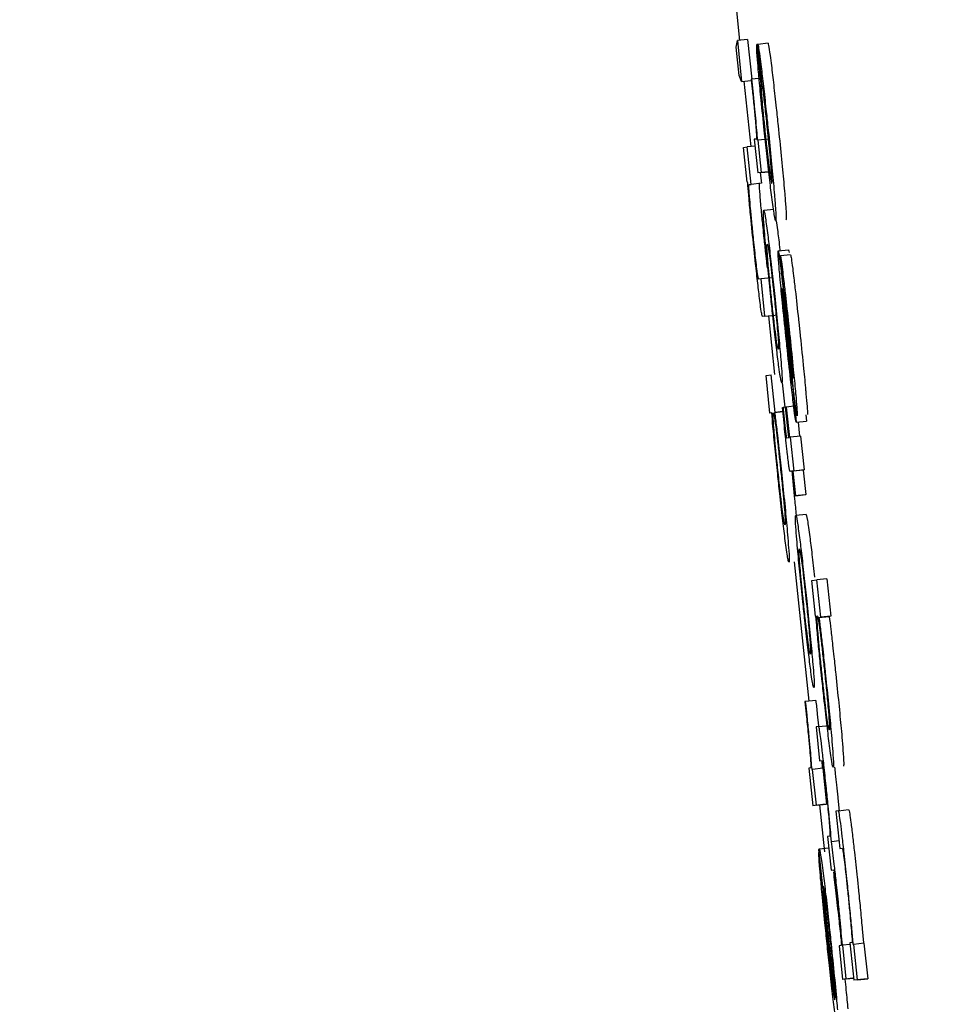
# Model space of a CAD drawing. Header units: inches. Extents: x 170 to 312, y 215 to 248.
# Tile 537 of 656: x 284.2291 to 284.2469, y 243.629 to 243.6478. Entities that reach past the tile are written whole.
import ezdxf

# ---------------------------------------------------------------- set-up
doc = ezdxf.new("R2010")
doc.units = ezdxf.units.IN
doc.header["$LTSCALE"] = 0.25
doc.header["$MEASUREMENT"] = 0
doc.layers.add('ANNOTATIONS', color=1, linetype='Continuous')
doc.layers.add('MOTOR RH', color=7, linetype='Continuous')
doc.styles.add('ARIAL', font='arial.ttf', dxfattribs={"height": 0.09375})
doc.dimstyles.new('STANDARD$0', dxfattribs={"dimtxt": 0.09375, "dimasz": 0.09375, "dimexe": 0.03125, "dimexo": 0.046875, "dimgap": 0.09, "dimtad": 0, "dimtih": 1, "dimtoh": 1, "dimdec": 4, "dimzin": 0, "dimdsep": 46, "dimtxsty": 'ARIAL', "dimcen": 0.09, "dimadec": 0, "dimazin": 0, "dimtfac": 1, "dimtdec": 4, "dimtofl": 0, "dimtmove": 0, "dimatfit": 1, "dimfxl": 1, "dimtolj": 1, "dimtzin": 0, "dimarcsym": 0})

# ---------------------------------------------------------------- blocks, each defined once
blk = doc.blocks.new('*D63')
at = {"layer": 'ANNOTATIONS', "color": 0, "lineweight": -2, "transparency": 16777216}
for p, q in [((283.942864, 244.125047), (285.788826, 244.125047)), ((285.757576, 244.031297), (285.757576, 242.331666)), ((285.757576, 240.197174), (285.757576, 241.896805)), ((285.027051, 240.103424), (285.788826, 240.103424))]:
    blk.add_line(p, q, dxfattribs=at)
at = {"layer": 'ANNOTATIONS', "color": 0, "transparency": 16777216}
for points in [[(285.741951, 244.031297), (285.773201, 244.031297), (285.757576, 244.125047)], [(285.741951, 240.197174), (285.773201, 240.197174), (285.757576, 240.103424)]]:
    blk.add_solid(points, dxfattribs=at)
at = {"layer": 'defpoints', "color": 0, "transparency": 16777216}
for p in [(283.895989, 244.125047), (284.980176, 240.103424), (285.757576, 240.103424)]:
    blk.add_point(p, dxfattribs=at)
at = {"layer": 'ANNOTATIONS', "color": 0, "transparency": 16777216, "insert": (285.757576, 242.114236), "char_height": 0.09375, "attachment_point": 5, "style": 'ARIAL'}
blk.add_mtext('\\A1;OPENING\\PHEIGHT', dxfattribs=at)
blk = doc.blocks.new('*D64')
at = {"layer": 'ANNOTATIONS', "color": 0, "lineweight": -2, "transparency": 16777216}
for p, q in [((283.942864, 244.96103), (286.443815, 244.96103)), ((286.412565, 244.86728), (286.412565, 242.749657)), ((286.412565, 240.197174), (286.412565, 242.314797)), ((285.947395, 240.103424), (286.443815, 240.103424))]:
    blk.add_line(p, q, dxfattribs=at)
at = {"layer": 'ANNOTATIONS', "color": 0, "transparency": 16777216}
for points in [[(286.39694, 244.86728), (286.42819, 244.86728), (286.412565, 244.96103)], [(286.39694, 240.197174), (286.42819, 240.197174), (286.412565, 240.103424)]]:
    blk.add_solid(points, dxfattribs=at)
at = {"layer": 'defpoints', "color": 0, "transparency": 16777216}
for p in [(283.895989, 244.96103), (285.90052, 240.103424), (286.412565, 240.103424)]:
    blk.add_point(p, dxfattribs=at)
at = {"layer": 'ANNOTATIONS', "color": 0, "transparency": 16777216, "insert": (286.412565, 242.532227), "char_height": 0.09375, "attachment_point": 5, "style": 'ARIAL'}
blk.add_mtext('\\A1;TOTAL\\PHEIGHT', dxfattribs=at)

msp = doc.modelspace()

# ---------------------------------------------------------------- linework, layer by layer
at = {"layer": 'MOTOR RH'}
for p, q in [((284.242467, 243.65074), (284.242817, 243.647397)), ((284.242751, 243.647268), (284.242773, 243.647392)), ((284.242969, 243.647412), (284.242773, 243.647392)), ((284.242773, 243.647392), (284.242855, 243.646614)), ((284.242969, 243.647412), (284.243049, 243.646658)), ((284.242807, 243.646729), (284.242751, 243.647268)), ((284.243163, 243.647321), (284.243142, 243.647318)), ((284.243142, 243.647318), (284.243217, 243.646604)), ((284.243359, 243.647341), (284.243163, 243.647321)), ((284.243238, 243.646606), (284.243163, 243.647321)), ((284.242855, 243.646614), (284.242807, 243.646729)), ((284.242855, 243.646614), (284.243039, 243.646633)), ((284.242898, 243.646618), (284.243029, 243.645371)), ((284.243049, 243.646658), (284.243036, 243.646657)), ((284.243231, 243.646678), (284.243049, 243.646658)), ((284.243134, 243.645515), (284.243097, 243.64551)), ((284.243097, 243.64551), (284.243165, 243.644867)), ((284.24317, 243.645492), (284.243159, 243.645491)), ((284.243366, 243.645513), (284.24317, 243.645492)), ((284.243235, 243.644876), (284.24317, 243.645492)), ((284.24289, 243.645355), (284.24296, 243.645364)), ((284.242959, 243.644693), (284.24289, 243.645355)), ((284.243111, 243.64538), (284.24296, 243.645364)), ((284.243035, 243.64465), (284.24296, 243.645364)), ((284.243361, 243.644888), (284.243165, 243.644867)), ((284.243235, 243.644876), (284.243165, 243.644867)), ((284.24321, 243.644872), (284.243231, 243.64467)), ((284.243235, 243.644876), (284.243431, 243.644897)), ((284.24297, 243.644694), (284.242959, 243.644693)), ((284.242999, 243.644645), (284.243035, 243.64465)), ((284.243231, 243.64467), (284.243035, 243.64465)), ((284.243231, 243.64467), (284.243195, 243.644666)), ((284.243276, 243.644155), (284.243472, 243.644176)), ((284.243515, 243.643953), (284.243544, 243.643744)), ((284.243552, 243.64338), (284.243748, 243.643401)), ((284.243592, 243.643284), (284.243594, 243.643284)), ((284.243667, 243.642569), (284.243592, 243.643284)), ((284.24379, 243.643304), (284.243594, 243.643284)), ((284.243225, 243.642848), (284.24318, 243.642843)), ((284.243421, 243.642869), (284.243225, 243.642848)), ((284.2433, 243.642134), (284.243225, 243.642848)), ((284.2433, 243.642134), (284.243254, 243.642128)), ((284.2433, 243.642134), (284.243496, 243.642155)), ((284.243367, 243.64214), (284.243484, 243.641021)), ((284.243704, 243.642133), (284.243762, 243.641605)), ((284.243784, 243.641279), (284.243699, 243.642057)), ((284.24332, 243.641001), (284.243418, 243.641014)), ((284.243395, 243.640287), (284.24332, 243.641001)), ((284.243493, 243.640299), (284.243418, 243.641014)), ((284.243631, 243.640864), (284.24368, 243.640398)), ((284.243823, 243.640824), (284.243898, 243.64011)), ((284.243836, 243.640965), (284.243839, 243.640951)), ((284.243902, 243.640422), (284.243706, 243.640402)), ((284.243431, 243.640291), (284.243395, 243.640287)), ((284.243484, 243.640298), (284.243642, 243.640315)), ((284.243484, 243.640298), (284.243493, 243.640299)), ((284.243642, 243.640315), (284.243493, 243.640299)), ((284.243634, 243.640393), (284.243645, 243.640394)), ((284.243695, 243.640399), (284.243645, 243.640394)), ((284.243695, 243.6404), (284.243706, 243.640402)), ((284.243756, 243.639821), (284.243695, 243.6404)), ((284.243706, 243.640402), (284.243767, 243.639823)), ((284.244081, 243.640253), (284.244094, 243.64013)), ((284.243898, 243.64011), (284.244094, 243.64013)), ((284.243934, 243.640114), (284.243962, 243.639843)), ((284.24398, 243.639845), (284.243784, 243.639824)), ((284.24398, 243.639845), (284.244048, 243.639202)), ((284.243713, 243.639815), (284.243756, 243.639821)), ((284.243767, 243.639823), (284.243784, 243.639824)), ((284.243784, 243.639824), (284.243852, 243.639181)), ((284.243823, 243.639178), (284.243782, 243.639173)), ((284.243782, 243.639173), (284.243782, 243.639173)), ((284.243873, 243.638709), (284.243823, 243.639178)), ((284.24403, 243.6392), (284.243834, 243.639179)), ((284.243852, 243.639181), (284.243834, 243.639179)), ((284.243834, 243.639179), (284.243884, 243.63871)), ((284.244048, 243.639202), (284.243852, 243.639181)), ((284.244048, 243.639202), (284.24403, 243.6392)), ((284.24403, 243.6392), (284.244079, 243.638731)), ((284.244068, 243.638729), (284.243873, 243.638709)), ((284.243884, 243.63871), (284.244079, 243.638731)), ((284.244079, 243.638731), (284.244068, 243.638729)), ((284.243884, 243.63871), (284.243873, 243.638709)), ((284.243888, 243.638338), (284.244084, 243.638358)), ((284.243858, 243.637451), (284.244137, 243.634791)), ((284.244192, 243.637092), (284.244289, 243.637105)), ((284.244264, 243.636411), (284.244192, 243.637092)), ((284.244484, 243.637125), (284.244289, 243.637105)), ((284.244364, 243.63639), (284.244289, 243.637105)), ((284.244484, 243.637125), (284.24456, 243.636411)), ((284.244273, 243.636412), (284.244264, 243.636411)), ((284.244331, 243.636386), (284.244527, 243.636406)), ((284.244331, 243.636386), (284.244364, 243.63639)), ((284.24456, 243.636411), (284.244364, 243.63639)), ((284.24456, 243.636411), (284.244527, 243.636406)), ((284.244074, 243.634784), (284.244062, 243.634783)), ((284.24427, 243.634805), (284.244074, 243.634784)), ((284.244299, 243.634541), (284.244321, 243.634316)), ((284.244328, 243.634304), (284.244276, 243.634297)), ((284.244276, 243.634297), (284.244344, 243.633654)), ((284.244328, 243.634304), (284.244524, 243.634324)), ((284.244344, 243.633654), (284.244391, 243.63366)), ((284.244173, 243.633515), (284.244135, 243.63351)), ((284.244135, 243.63351), (284.244211, 243.632795)), ((284.244209, 243.633489), (284.244198, 243.633488)), ((284.244405, 243.63351), (284.244209, 243.633489)), ((284.244281, 243.632804), (284.244209, 243.633489)), ((284.244405, 243.63351), (284.244477, 243.632825)), ((284.244406, 243.632816), (284.244211, 243.632795)), ((284.244281, 243.632804), (284.244211, 243.632795)), ((284.244281, 243.632804), (284.244477, 243.632825)), ((284.244344, 243.632809), (284.244438, 243.631917)), ((284.244477, 243.632825), (284.244406, 243.632816)), ((284.244702, 243.6327), (284.244897, 243.63272)), ((284.244702, 243.6327), (284.244655, 243.632693)), ((284.244655, 243.632693), (284.24473, 243.631979)), ((284.244536, 243.632216), (284.244496, 243.63221)), ((284.244496, 243.63221), (284.244563, 243.631568)), ((284.244631, 243.629093), (284.24433, 243.631958)), ((284.244336, 243.631974), (284.244519, 243.631993)), ((284.244715, 243.632123), (284.24457, 243.632108)), ((284.24473, 243.631979), (284.244775, 243.631985)), ((284.244335, 243.631906), (284.244327, 243.631905)), ((284.244327, 243.631905), (284.244402, 243.631191)), ((284.244563, 243.631568), (284.244613, 243.631574)), ((284.244639, 243.629124), (284.244414, 243.63126)), ((284.24441, 243.631192), (284.244402, 243.631191)), ((284.244755, 243.630129), (284.244715, 243.630124)), ((284.244715, 243.630124), (284.244783, 243.629481)), ((284.244786, 243.630133), (284.244777, 243.630132)), ((284.244922, 243.630147), (284.244786, 243.630133)), ((284.244853, 243.62949), (284.244786, 243.630133)), ((284.244963, 243.630183), (284.244919, 243.630178)), ((284.244919, 243.630178), (284.244994, 243.629464)), ((284.244994, 243.63015), (284.244985, 243.630149)), ((284.245189, 243.63017), (284.244994, 243.63015)), ((284.245065, 243.629472), (284.244994, 243.63015)), ((284.245189, 243.63017), (284.245261, 243.629493)), ((284.244979, 243.629502), (284.244783, 243.629481)), ((284.244853, 243.62949), (284.244783, 243.629481)), ((284.244853, 243.62949), (284.24499, 243.629504)), ((284.24499, 243.629503), (284.244979, 243.629502)), ((284.24519, 243.629484), (284.244994, 243.629464)), ((284.245065, 243.629472), (284.244994, 243.629464)), ((284.245065, 243.629472), (284.245261, 243.629493)), ((284.245261, 243.629493), (284.24519, 243.629484))]:
    msp.add_line(p, q, dxfattribs=at)
for points, knots in [([(284.243178, 243.646784), (284.243171, 243.64687), (284.243152, 243.64709), (284.243142, 243.64725), (284.243142, 243.647301), (284.243142, 243.647318)], [0, 0, 0, 0, 0.297508, 0.760144, 1, 1, 1, 1]), ([(284.243163, 243.647321), (284.243166, 243.647312), (284.243174, 243.647291), (284.243196, 243.647138), (284.243219, 243.646962), (284.243227, 243.646894)], [0, 0, 0, 0, 0.310526, 0.73693, 1, 1, 1, 1]), ([(284.243359, 243.647341), (284.243362, 243.647333), (284.243369, 243.647312), (284.243392, 243.647158), (284.243414, 243.646982), (284.243423, 243.646915)], [0, 0, 0, 0, 0.310514, 0.736903, 1, 1, 1, 1]), ([(284.243227, 243.646894), (284.243241, 243.646776), (284.24327, 243.64654), (284.243315, 243.646125), (284.243344, 243.645859), (284.243356, 243.645746)], [0, 0, 0, 0, 0.3657506, 0.7303022, 1, 1, 1, 1]), ([(284.243423, 243.646915), (284.243437, 243.646797), (284.243465, 243.64656), (284.243511, 243.646146), (284.243539, 243.64588), (284.243551, 243.645767)], [0, 0, 0, 0, 0.365742, 0.730297, 1, 1, 1, 1]), ([(284.243036, 243.646657), (284.243039, 243.646634), (284.243044, 243.646588), (284.243052, 243.646515), (284.243057, 243.646464), (284.24306, 243.646436)], [0, 0, 0, 0, 0.310421, 0.620428, 1, 1, 1, 1]), ([(284.243075, 243.646421), (284.243072, 243.646448), (284.243066, 243.646501), (284.243058, 243.64658), (284.243052, 243.646632), (284.243049, 243.646658)], [0, 0, 0, 0, 0.336831, 0.668929, 1, 1, 1, 1]), ([(284.243287, 243.645681), (284.243267, 243.645876), (284.24323, 243.646233), (284.243195, 243.646596), (284.243181, 243.646751), (284.243178, 243.646784)], [0, 0, 0, 0, 0.484499, 0.889986, 1, 1, 1, 1]), ([(284.243217, 243.646604), (284.243219, 243.646564), (284.243223, 243.64649), (284.243233, 243.646352), (284.243242, 243.64625), (284.243244, 243.64623)], [0, 0, 0, 0, 0.485668, 0.899273, 1, 1, 1, 1]), ([(284.243286, 243.646271), (284.243281, 243.646316), (284.243265, 243.646446), (284.24325, 243.646539), (284.243242, 243.646587), (284.243238, 243.646606)], [0, 0, 0, 0, 0.239502, 0.701395, 1, 1, 1, 1]), ([(284.24306, 243.646436), (284.243071, 243.646332), (284.243092, 243.646125), (284.243117, 243.645858), (284.243127, 243.645743), (284.243131, 243.645691)], [0, 0, 0, 0, 0.349914, 0.703099, 1, 1, 1, 1]), ([(284.243159, 243.645491), (284.24315, 243.645614), (284.243137, 243.645782), (284.243104, 243.646142), (284.243085, 243.646326), (284.243075, 243.646421)], [0, 0, 0, 0, 0.564918, 0.7763, 1, 1, 1, 1]), ([(284.243244, 243.64623), (284.243251, 243.646156), (284.243264, 243.646008), (284.243286, 243.645798), (284.243298, 243.645682), (284.2433, 243.645656)], [0, 0, 0, 0, 0.437269, 0.874328, 1, 1, 1, 1]), ([(284.243349, 243.645708), (284.243335, 243.645838), (284.243313, 243.646043), (284.243293, 243.64621), (284.243286, 243.646271)], [0, 0, 0, 0, 0.637389, 1, 1, 1, 1]), ([(284.243131, 243.645691), (284.243134, 243.645652), (284.243143, 243.645523), (284.243138, 243.645518), (284.243134, 243.645515)], [0, 0, 0, 0, 0.302244, 1, 1, 1, 1]), ([(284.243431, 243.644406), (284.243416, 243.644523), (284.243388, 243.644757), (284.243336, 243.645219), (284.243303, 243.645533), (284.243287, 243.645681)], [0, 0, 0, 0, 0.34477, 0.69002, 1, 1, 1, 1]), ([(284.243421, 243.644941), (284.243416, 243.645006), (284.243406, 243.645127), (284.243381, 243.645389), (284.243361, 243.645586), (284.24335, 243.645693), (284.243349, 243.645708)], [0, 0, 0, 0, 0.353559, 0.652351, 0.950402, 1, 1, 1, 1]), ([(284.243356, 243.645746), (284.243376, 243.645553), (284.243416, 243.645166), (284.243458, 243.64472), (284.243475, 243.644518), (284.243481, 243.644446)], [0, 0, 0, 0, 0.390143, 0.783014, 1, 1, 1, 1]), ([(284.243551, 243.645767), (284.243571, 243.645574), (284.243612, 243.645186), (284.243654, 243.644741), (284.243671, 243.644539), (284.243677, 243.644467)], [0, 0, 0, 0, 0.390445, 0.783018, 1, 1, 1, 1]), ([(284.2433, 243.645656), (284.243312, 243.645551), (284.243332, 243.645357), (284.243361, 243.645105), (284.243377, 243.644977), (284.243384, 243.644922), (284.243385, 243.644917)], [0, 0, 0, 0, 0.358036, 0.66096, 0.96346, 1, 1, 1, 1]), ([(284.243385, 243.644917), (284.243397, 243.644833), (284.243419, 243.644677), (284.243427, 243.64467), (284.24343, 243.644666)], [0, 0, 0, 0, 0.540623, 1, 1, 1, 1]), ([(284.24343, 243.644666), (284.243432, 243.644672), (284.243436, 243.644683), (284.243434, 243.644768), (284.243426, 243.644882), (284.243421, 243.644941)], [0, 0, 0, 0, 0.379918, 0.683895, 1, 1, 1, 1]), ([(284.243088, 243.643449), (284.243068, 243.643648), (284.243033, 243.64398), (284.242995, 243.644386), (284.242978, 243.644588), (284.242972, 243.644673), (284.24297, 243.644694)], [0, 0, 0, 0, 0.385994, 0.648521, 0.910576, 1, 1, 1, 1]), ([(284.242994, 243.644599), (284.242994, 243.644614), (284.242994, 243.644643), (284.242998, 243.644644), (284.242999, 243.644645)], [0, 0, 0, 0, 0.4968929, 1, 1, 1, 1]), ([(284.243006, 243.644412), (284.243003, 243.644449), (284.242996, 243.644534), (284.242995, 243.644576), (284.242994, 243.644599)], [0, 0, 0, 0, 0.438281, 1, 1, 1, 1]), ([(284.243195, 243.644666), (284.243193, 243.644665), (284.24319, 243.644664), (284.24319, 243.644634), (284.243189, 243.64462)], [0, 0, 0, 0, 0.4981863, 1, 1, 1, 1]), ([(284.243189, 243.64462), (284.24319, 243.644602), (284.243192, 243.644563), (284.243198, 243.644479), (284.243202, 243.644432)], [0, 0, 0, 0, 0.438183, 1, 1, 1, 1]), ([(284.243083, 243.6436), (284.243072, 243.643705), (284.243051, 243.643915), (284.243023, 243.644203), (284.243012, 243.644341), (284.243006, 243.644412)], [0, 0, 0, 0, 0.326992, 0.655426, 1, 1, 1, 1]), ([(284.243202, 243.644432), (284.24321, 243.644334), (284.243224, 243.644168), (284.243254, 243.643861), (284.243272, 243.64369), (284.243279, 243.64362)], [0, 0, 0, 0, 0.464953, 0.780929, 1, 1, 1, 1]), ([(284.243505, 243.643951), (284.243499, 243.643964), (284.243487, 243.643988), (284.243448, 243.644277), (284.243431, 243.644406)], [0, 0, 0, 0, 0.5544819, 1, 1, 1, 1]), ([(284.243481, 243.644446), (284.243489, 243.644348), (284.243509, 243.644102), (284.243513, 243.643969), (284.243507, 243.643956), (284.243505, 243.643951)], [0, 0, 0, 0, 0.305745, 0.77065, 1, 1, 1, 1]), ([(284.243677, 243.644467), (284.243685, 243.644369), (284.243705, 243.644123), (284.243709, 243.643989), (284.243703, 243.643976), (284.243701, 243.643972)], [0, 0, 0, 0, 0.305743, 0.770695, 1, 1, 1, 1]), ([(284.243296, 243.643697), (284.24329, 243.643779), (284.243272, 243.644003), (284.243268, 243.644135), (284.243274, 243.64415), (284.243276, 243.644155)], [0, 0, 0, 0, 0.2641698, 0.7266877, 1, 1, 1, 1]), ([(284.243276, 243.644155), (284.243283, 243.644142), (284.243295, 243.644119), (284.243332, 243.643843), (284.243348, 243.643723)], [0, 0, 0, 0, 0.5647654, 1, 1, 1, 1]), ([(284.243146, 243.643035), (284.24314, 243.643088), (284.243127, 243.643193), (284.243105, 243.643396), (284.243091, 243.643532), (284.243083, 243.6436)], [0, 0, 0, 0, 0.336164, 0.670864, 1, 1, 1, 1]), ([(284.243279, 243.64362), (284.24329, 243.643523), (284.243307, 243.643354), (284.243329, 243.643162), (284.243339, 243.643083), (284.243342, 243.643055)], [0, 0, 0, 0, 0.473705, 0.815035, 1, 1, 1, 1]), ([(284.243411, 243.642506), (284.243393, 243.642677), (284.243358, 243.643021), (284.243318, 243.643433), (284.243302, 243.643622), (284.243296, 243.643697)], [0, 0, 0, 0, 0.374491, 0.751013, 1, 1, 1, 1]), ([(284.243348, 243.643723), (284.243362, 243.643617), (284.243388, 243.643404), (284.243438, 243.642965), (284.24347, 243.642661), (284.243486, 243.642516)], [0, 0, 0, 0, 0.341502, 0.684239, 1, 1, 1, 1]), ([(284.243544, 243.643744), (284.243557, 243.643645), (284.24357, 243.643541), (284.243587, 243.643391), (284.243588, 243.643384)], [0, 0, 0, 0, 0.958345, 1, 1, 1, 1]), ([(284.243196, 243.642479), (284.243184, 243.642585), (284.243159, 243.642795), (284.24312, 243.643146), (284.243097, 243.643364), (284.243088, 243.643449)], [0, 0, 0, 0, 0.378553, 0.75558, 1, 1, 1, 1]), ([(284.243353, 243.643228), (284.243348, 243.643295), (284.243334, 243.643481), (284.243339, 243.643509), (284.243343, 243.643512), (284.243344, 243.643512)], [0, 0, 0, 0, 0.333495, 0.921963, 1, 1, 1, 1]), ([(284.243344, 243.643512), (284.243347, 243.643507), (284.243354, 243.643494), (284.243373, 243.643386), (284.243389, 243.643266), (284.243391, 243.64325)], [0, 0, 0, 0, 0.408967, 0.922235, 1, 1, 1, 1]), ([(284.243422, 243.642507), (284.243412, 243.642605), (284.243391, 243.642801), (284.243367, 243.643054), (284.243357, 243.643173), (284.243353, 243.643228)], [0, 0, 0, 0, 0.348314, 0.697698, 1, 1, 1, 1]), ([(284.243391, 243.64325), (284.243399, 243.643188), (284.243414, 243.643063), (284.243445, 243.642794), (284.243465, 243.642603), (284.243475, 243.642511)], [0, 0, 0, 0, 0.339056, 0.680161, 1, 1, 1, 1]), ([(284.243581, 243.642946), (284.243572, 243.643048), (284.243555, 243.64325), (284.243549, 243.643368), (284.243551, 243.643378), (284.243552, 243.64338)], [0, 0, 0, 0, 0.407175, 0.816653, 1, 1, 1, 1]), ([(284.243552, 243.64338), (284.243553, 243.643379), (284.243556, 243.643375), (284.243561, 243.643346), (284.243564, 243.643329)], [0, 0, 0, 0, 0.43626, 1, 1, 1, 1]), ([(284.243564, 243.643329), (284.24357, 243.643289), (284.243581, 243.643219), (284.2436, 243.64306), (284.243608, 243.642991)], [0, 0, 0, 0, 0.5661576, 1, 1, 1, 1]), ([(284.243594, 243.643284), (284.243598, 243.643267), (284.243606, 243.643233), (284.24363, 243.643054), (284.243648, 243.642902), (284.243656, 243.642838)], [0, 0, 0, 0, 0.3681122, 0.7371114, 1, 1, 1, 1]), ([(284.243748, 243.643401), (284.243749, 243.643399), (284.243751, 243.643396), (284.243757, 243.643366), (284.24376, 243.64335)], [0, 0, 0, 0, 0.436258, 1, 1, 1, 1]), ([(284.24379, 243.643304), (284.243794, 243.643287), (284.243802, 243.643253), (284.243825, 243.643075), (284.243844, 243.642923), (284.243851, 243.642859)], [0, 0, 0, 0, 0.368277, 0.737076, 1, 1, 1, 1]), ([(284.24318, 243.642843), (284.243176, 243.642848), (284.243171, 243.642856), (284.243157, 243.642952), (284.243149, 243.643016), (284.243146, 243.643035)], [0, 0, 0, 0, 0.61149, 0.887101, 1, 1, 1, 1]), ([(284.2437, 243.641751), (284.243678, 243.641967), (284.243638, 243.642342), (284.2436, 243.642743), (284.243585, 243.642907), (284.243581, 243.642946)], [0, 0, 0, 0, 0.504625, 0.879666, 1, 1, 1, 1]), ([(284.243608, 243.642991), (284.243618, 243.642902), (284.243649, 243.642631), (284.243682, 243.642333), (284.243704, 243.642133)], [0, 0, 0, 0, 0.329992, 1, 1, 1, 1]), ([(284.243851, 243.642859), (284.243863, 243.642762), (284.243893, 243.642505), (284.243935, 243.642111), (284.243965, 243.641837), (284.243974, 243.641751)], [0, 0, 0, 0, 0.296681, 0.781668, 1, 1, 1, 1]), ([(284.243626, 243.642666), (284.243625, 243.642661), (284.243624, 243.64265), (284.243631, 243.642563), (284.243638, 243.642476), (284.243642, 243.642434)], [0, 0, 0, 0, 0.339255, 0.679474, 1, 1, 1, 1]), ([(284.243632, 243.642635), (284.243631, 243.64264), (284.243629, 243.64265), (284.243627, 243.642662), (284.243626, 243.642665), (284.243626, 243.642666)], [0, 0, 0, 0, 0.307012, 0.614251, 1, 1, 1, 1]), ([(284.243656, 243.642838), (284.243667, 243.642741), (284.243697, 243.642484), (284.24374, 243.642091), (284.243769, 243.641816), (284.243778, 243.641731)], [0, 0, 0, 0, 0.296681, 0.781278, 1, 1, 1, 1]), ([(284.243254, 243.642128), (284.24325, 243.642136), (284.243243, 243.642149), (284.243222, 243.642276), (284.243204, 243.642419), (284.243196, 243.642479)], [0, 0, 0, 0, 0.470137, 0.777261, 1, 1, 1, 1]), ([(284.243547, 243.641314), (284.243532, 243.641429), (284.243504, 243.64166), (284.243454, 243.642098), (284.243424, 243.642386), (284.243411, 243.642506)], [0, 0, 0, 0, 0.368024, 0.738039, 1, 1, 1, 1]), ([(284.243505, 243.641784), (284.243496, 243.641855), (284.243478, 243.641998), (284.243447, 243.642267), (284.243429, 243.642441), (284.243422, 243.642507)], [0, 0, 0, 0, 0.3817677, 0.7670455, 1, 1, 1, 1]), ([(284.243475, 243.642511), (284.243489, 243.642379), (284.243512, 243.642158), (284.243537, 243.641891), (284.243553, 243.64169), (284.243562, 243.64153), (284.243557, 243.641515), (284.243554, 243.641506)], [0, 0, 0, 0, 0.191753, 0.321588, 0.451256, 0.660124, 1, 1, 1, 1]), ([(284.243486, 243.642516), (284.243504, 243.642334), (284.243542, 243.641969), (284.243581, 243.641556), (284.243597, 243.641373), (284.243602, 243.641311)], [0, 0, 0, 0, 0.395802, 0.794661, 1, 1, 1, 1]), ([(284.24365, 243.642498), (284.243648, 243.642514), (284.243643, 243.642559), (284.243636, 243.642604), (284.243633, 243.642626), (284.243632, 243.642635)], [0, 0, 0, 0, 0.244782, 0.674056, 1, 1, 1, 1]), ([(284.243699, 243.642057), (284.243691, 243.642132), (284.243674, 243.642286), (284.243658, 243.642427), (284.24365, 243.642498)], [0, 0, 0, 0, 0.495744, 1, 1, 1, 1]), ([(284.243691, 243.64241), (284.243688, 243.642436), (284.24368, 243.642495), (284.243673, 243.64254), (284.243669, 243.642559), (284.243667, 243.642569)], [0, 0, 0, 0, 0.280076, 0.635764, 1, 1, 1, 1]), ([(284.243642, 243.642434), (284.243651, 243.642343), (284.24367, 243.642142), (284.243694, 243.641914), (284.243707, 243.64179)], [0, 0, 0, 0, 0.455666, 1, 1, 1, 1]), ([(284.243726, 243.642105), (284.243717, 243.642188), (284.243705, 243.642299), (284.243694, 243.642387), (284.243691, 243.64241)], [0, 0, 0, 0, 0.734248, 1, 1, 1, 1]), ([(284.24377, 243.641704), (284.243763, 243.641771), (284.243748, 243.641907), (284.243734, 243.642039), (284.243726, 243.642105)], [0, 0, 0, 0, 0.493961, 1, 1, 1, 1]), ([(284.243554, 243.641506), (284.243551, 243.64151), (284.243544, 243.641521), (284.243526, 243.641623), (284.243508, 243.641761), (284.243505, 243.641784)], [0, 0, 0, 0, 0.3749705, 0.897199, 1, 1, 1, 1]), ([(284.243835, 243.640531), (284.24382, 243.640659), (284.243784, 243.640968), (284.243736, 243.641412), (284.243707, 243.64169), (284.2437, 243.641751)], [0, 0, 0, 0, 0.355758, 0.858091, 1, 1, 1, 1]), ([(284.243707, 243.64179), (284.243717, 243.641699), (284.243739, 243.641489), (284.243765, 243.641255), (284.243779, 243.641134), (284.243781, 243.641113)], [0, 0, 0, 0, 0.384973, 0.891116, 1, 1, 1, 1]), ([(284.243778, 243.641731), (284.2438, 243.641522), (284.243837, 243.64116), (284.243872, 243.640799), (284.243885, 243.640658), (284.243887, 243.640635)], [0, 0, 0, 0, 0.534805, 0.926516, 1, 1, 1, 1]), ([(284.243974, 243.641751), (284.243995, 243.641543), (284.244033, 243.641181), (284.244068, 243.64082), (284.244081, 243.640678), (284.244083, 243.640656)], [0, 0, 0, 0, 0.534799, 0.926501, 1, 1, 1, 1]), ([(284.243762, 243.641605), (284.243772, 243.641513), (284.24379, 243.641346), (284.243811, 243.641159), (284.24382, 243.64108), (284.243822, 243.641064)], [0, 0, 0, 0, 0.49354, 0.893937, 1, 1, 1, 1]), ([(284.243824, 243.641156), (284.243817, 243.641234), (284.243801, 243.641403), (284.243781, 243.641598), (284.24377, 243.641704)], [0, 0, 0, 0, 0.458387, 1, 1, 1, 1]), ([(284.243622, 243.640863), (284.243618, 243.640869), (284.243608, 243.640886), (284.243581, 243.641046), (284.243553, 243.641263), (284.243547, 243.641314)], [0, 0, 0, 0, 0.332309, 0.844563, 1, 1, 1, 1]), ([(284.243602, 243.641311), (284.243609, 243.641229), (284.243626, 243.641009), (284.24363, 243.640882), (284.243624, 243.640868), (284.243622, 243.640863)], [0, 0, 0, 0, 0.271126, 0.727307, 1, 1, 1, 1]), ([(284.243859, 243.640613), (284.243849, 243.6407), (284.243825, 243.64091), (284.243799, 243.641142), (284.243784, 243.641279)], [0, 0, 0, 0, 0.4121942, 1, 1, 1, 1]), ([(284.243839, 243.640951), (284.24384, 243.640955), (284.243841, 243.640964), (284.243835, 243.64104), (284.243828, 243.641117), (284.243824, 243.641156)], [0, 0, 0, 0, 0.3318124, 0.6647168, 1, 1, 1, 1]), ([(284.243781, 243.641113), (284.243788, 243.641062), (284.243802, 243.640946), (284.243815, 243.640857), (284.24382, 243.640835), (284.243823, 243.640824)], [0, 0, 0, 0, 0.29389, 0.667532, 1, 1, 1, 1]), ([(284.243822, 243.641064), (284.243824, 243.641052), (284.243827, 243.641026), (284.243832, 243.640991), (284.243834, 243.640975), (284.243836, 243.640965)], [0, 0, 0, 0, 0.237072, 0.531249, 1, 1, 1, 1]), ([(284.243901, 243.64029), (284.243896, 243.640326), (284.243885, 243.640395), (284.243867, 243.640543), (284.243859, 243.640613)], [0, 0, 0, 0, 0.5314093, 1, 1, 1, 1]), ([(284.243887, 243.640635), (284.243895, 243.640548), (284.24391, 243.640372), (284.243917, 243.640252), (284.243914, 243.640241), (284.243913, 243.640236)], [0, 0, 0, 0, 0.369237, 0.739818, 1, 1, 1, 1]), ([(284.244083, 243.640656), (284.24409, 243.640568), (284.244106, 243.640392), (284.244113, 243.640273), (284.24411, 243.640261), (284.244109, 243.640257)], [0, 0, 0, 0, 0.369468, 0.739826, 1, 1, 1, 1]), ([(284.243898, 243.64011), (284.243893, 243.640124), (284.243884, 243.640148), (284.243858, 243.640346), (284.24384, 243.640486), (284.243835, 243.640531)], [0, 0, 0, 0, 0.49936, 0.840955, 1, 1, 1, 1]), ([(284.243543, 243.639125), (284.243526, 243.639288), (284.243492, 243.639614), (284.243453, 243.640023), (284.243438, 243.64021), (284.243431, 243.640291)], [0, 0, 0, 0, 0.358681, 0.71911, 1, 1, 1, 1]), ([(284.243469, 243.640006), (284.243463, 243.640089), (284.24345, 243.640272), (284.243455, 243.640284), (284.243458, 243.640291)], [0, 0, 0, 0, 0.456485, 1, 1, 1, 1]), ([(284.243458, 243.640291), (284.243462, 243.640286), (284.243469, 243.640274), (284.243487, 243.64017), (284.243502, 243.64005), (284.243505, 243.640032)], [0, 0, 0, 0, 0.407544, 0.912613, 1, 1, 1, 1]), ([(284.243484, 243.640298), (284.24349, 243.640256), (284.243505, 243.640149), (284.243525, 243.639972), (284.243538, 243.639864)], [0, 0, 0, 0, 0.385381, 1, 1, 1, 1]), ([(284.243682, 243.639927), (284.243674, 243.640005), (284.243658, 243.64016), (284.243642, 243.640315), (284.243634, 243.640393)], [0, 0, 0, 0, 0.4990894, 1, 1, 1, 1]), ([(284.243645, 243.640394), (284.243647, 243.640368), (284.243653, 243.640315), (284.243661, 243.640236), (284.243666, 243.640183), (284.243669, 243.640156)], [0, 0, 0, 0, 0.338167, 0.66765, 1, 1, 1, 1]), ([(284.243913, 243.640236), (284.243912, 243.640238), (284.243909, 243.640241), (284.243904, 243.640273), (284.243901, 243.64029)], [0, 0, 0, 0, 0.494249, 1, 1, 1, 1]), ([(284.243505, 243.640032), (284.243514, 243.639961), (284.243532, 243.63982), (284.243565, 243.63953), (284.243586, 243.639332), (284.243595, 243.639245)], [0, 0, 0, 0, 0.356874, 0.715936, 1, 1, 1, 1]), ([(284.243669, 243.640156), (284.243672, 243.640127), (284.24368, 243.640058), (284.24369, 243.639966), (284.243696, 243.639917), (284.243698, 243.6399)], [0, 0, 0, 0, 0.314277, 0.762623, 1, 1, 1, 1]), ([(284.243546, 243.639205), (284.243533, 243.639322), (284.243511, 243.639537), (284.243484, 243.63982), (284.243474, 243.639944), (284.243469, 243.640006)], [0, 0, 0, 0, 0.376423, 0.692686, 1, 1, 1, 1]), ([(284.243538, 243.639864), (284.243547, 243.63978), (284.243572, 243.639562), (284.243598, 243.639319), (284.243614, 243.639168)], [0, 0, 0, 0, 0.3822361, 1, 1, 1, 1]), ([(284.243725, 243.639538), (284.243721, 243.639573), (284.243713, 243.639643), (284.243699, 243.639774), (284.243688, 243.639869), (284.243682, 243.639927)], [0, 0, 0, 0, 0.282835, 0.566025, 1, 1, 1, 1]), ([(284.243698, 243.6399), (284.2437, 243.639884), (284.243706, 243.639836), (284.24371, 243.639819), (284.243712, 243.639817), (284.243713, 243.639815)], [0, 0, 0, 0, 0.21754, 0.649518, 1, 1, 1, 1]), ([(284.243758, 243.639267), (284.243753, 243.639303), (284.243744, 243.63937), (284.243731, 243.639485), (284.243725, 243.639538)], [0, 0, 0, 0, 0.537128, 1, 1, 1, 1]), ([(284.243682, 243.637896), (284.243667, 243.638017), (284.243637, 243.638259), (284.243587, 243.638707), (284.243556, 243.639), (284.243543, 243.639125)], [0, 0, 0, 0, 0.364008, 0.728638, 1, 1, 1, 1]), ([(284.243682, 243.638155), (284.243677, 243.638164), (284.243669, 243.638178), (284.243644, 243.638342), (284.243619, 243.638544), (284.243585, 243.638839), (284.24356, 243.639073), (284.243546, 243.639205)], [0, 0, 0, 0, 0.343662, 0.518195, 0.663534, 0.809696, 1, 1, 1, 1]), ([(284.243595, 243.639245), (284.243607, 243.63913), (284.243631, 243.6389), (284.243657, 243.638619), (284.243668, 243.638495), (284.243672, 243.638444)], [0, 0, 0, 0, 0.368477, 0.739966, 1, 1, 1, 1]), ([(284.243614, 243.639168), (284.243633, 243.638984), (284.243672, 243.638613), (284.243713, 243.638179), (284.243729, 243.637983), (284.243736, 243.637909)], [0, 0, 0, 0, 0.382685, 0.768157, 1, 1, 1, 1]), ([(284.243782, 243.639173), (284.24378, 243.639174), (284.243776, 243.639176), (284.24377, 243.639193), (284.243762, 243.639242), (284.243758, 243.639267)], [0, 0, 0, 0, 0.392066, 0.692826, 1, 1, 1, 1]), ([(284.24381, 243.639189), (284.243829, 243.639001), (284.243862, 243.638693), (284.243885, 243.638438), (284.243895, 243.638339)], [0, 0, 0, 0, 0.611007, 1, 1, 1, 1]), ([(284.243672, 243.638444), (284.243678, 243.638365), (284.243691, 243.638175), (284.243686, 243.638162), (284.243682, 243.638155)], [0, 0, 0, 0, 0.416411, 1, 1, 1, 1]), ([(284.243908, 243.63788), (284.243901, 243.637961), (284.243884, 243.638186), (284.24388, 243.638317), (284.243886, 243.638332), (284.243888, 243.638338)], [0, 0, 0, 0, 0.264177, 0.726663, 1, 1, 1, 1]), ([(284.243888, 243.638338), (284.243895, 243.638324), (284.243907, 243.638301), (284.243944, 243.638026), (284.24396, 243.637906)], [0, 0, 0, 0, 0.564857, 1, 1, 1, 1]), ([(284.244083, 243.638358), (284.24409, 243.638345), (284.244102, 243.638322), (284.24414, 243.638046), (284.244156, 243.637926)], [0, 0, 0, 0, 0.564782, 1, 1, 1, 1]), ([(284.243757, 243.63744), (284.243753, 243.637446), (284.243744, 243.637462), (284.243718, 243.637616), (284.24369, 243.637836), (284.243682, 243.637896)], [0, 0, 0, 0, 0.320597, 0.814211, 1, 1, 1, 1]), ([(284.243736, 243.637909), (284.243743, 243.63782), (284.243761, 243.637585), (284.243765, 243.637458), (284.243759, 243.637445), (284.243757, 243.63744)], [0, 0, 0, 0, 0.2854547, 0.7550451, 1, 1, 1, 1]), ([(284.244023, 243.636688), (284.244005, 243.63686), (284.243969, 243.637203), (284.24393, 243.637616), (284.243914, 243.637804), (284.243908, 243.63788)], [0, 0, 0, 0, 0.37419, 0.750741, 1, 1, 1, 1]), ([(284.24396, 243.637906), (284.243974, 243.637799), (284.244, 243.637586), (284.24405, 243.637148), (284.244082, 243.636844), (284.244097, 243.636698)], [0, 0, 0, 0, 0.3416558, 0.6839952, 1, 1, 1, 1]), ([(284.244156, 243.637926), (284.244169, 243.63782), (284.244196, 243.637608), (284.24423, 243.637304), (284.244247, 243.637153)], [0, 0, 0, 0, 0.499304, 1, 1, 1, 1]), ([(284.243965, 243.637411), (284.24396, 243.637478), (284.243946, 243.637663), (284.243951, 243.637691), (284.243955, 243.637694), (284.243956, 243.637695)], [0, 0, 0, 0, 0.333383, 0.921949, 1, 1, 1, 1]), ([(284.243956, 243.637695), (284.243959, 243.637689), (284.243966, 243.637677), (284.243984, 243.637568), (284.244, 243.637448), (284.244002, 243.637432)], [0, 0, 0, 0, 0.408896, 0.922246, 1, 1, 1, 1]), ([(284.244034, 243.63669), (284.244024, 243.636788), (284.244003, 243.636984), (284.243979, 243.637236), (284.243969, 243.637355), (284.243965, 243.637411)], [0, 0, 0, 0, 0.347819, 0.697262, 1, 1, 1, 1]), ([(284.244002, 243.637432), (284.24401, 243.63737), (284.244026, 243.637246), (284.244057, 243.636976), (284.244077, 243.636785), (284.244087, 243.636693)], [0, 0, 0, 0, 0.339075, 0.680159, 1, 1, 1, 1]), ([(284.244158, 243.635496), (284.244144, 243.635612), (284.244115, 243.635843), (284.244066, 243.636281), (284.244036, 243.636569), (284.244023, 243.636688)], [0, 0, 0, 0, 0.368181, 0.738104, 1, 1, 1, 1]), ([(284.244116, 243.635966), (284.244108, 243.636037), (284.24409, 243.63618), (284.244059, 243.63645), (284.244041, 243.636624), (284.244034, 243.63669)], [0, 0, 0, 0, 0.382009, 0.767136, 1, 1, 1, 1]), ([(284.244087, 243.636693), (284.244101, 243.636561), (284.244124, 243.636341), (284.244148, 243.636074), (284.244165, 243.635872), (284.244174, 243.635713), (284.244169, 243.635698), (284.244166, 243.635688)], [0, 0, 0, 0, 0.191545, 0.321576, 0.451267, 0.66007, 1, 1, 1, 1]), ([(284.244097, 243.636698), (284.244116, 243.636516), (284.244154, 243.636151), (284.244193, 243.635738), (284.244209, 243.635555), (284.244214, 243.635493)], [0, 0, 0, 0, 0.395898, 0.79485, 1, 1, 1, 1]), ([(284.244325, 243.635834), (284.244313, 243.635953), (284.244293, 243.636171), (284.244279, 243.636337), (284.244273, 243.636412)], [0, 0, 0, 0, 0.5480135, 1, 1, 1, 1]), ([(284.24431, 243.636128), (284.244304, 243.636212), (284.24429, 243.636402), (284.244296, 243.636413), (284.244299, 243.636419)], [0, 0, 0, 0, 0.4444, 1, 1, 1, 1]), ([(284.244299, 243.636419), (284.244302, 243.636415), (284.244309, 243.636403), (284.244327, 243.636295), (284.244344, 243.636168), (284.244347, 243.636149)], [0, 0, 0, 0, 0.370044, 0.907324, 1, 1, 1, 1]), ([(284.244331, 243.636386), (284.244341, 243.636305), (284.244361, 243.63614), (284.244384, 243.635938), (284.244396, 243.635836)], [0, 0, 0, 0, 0.493267, 1, 1, 1, 1]), ([(284.244527, 243.636406), (284.244537, 243.636325), (284.244557, 243.636161), (284.24458, 243.635959), (284.244592, 243.635856)], [0, 0, 0, 0, 0.492979, 1, 1, 1, 1]), ([(284.244385, 243.63534), (284.244374, 243.635451), (284.244351, 243.635674), (284.244324, 243.63595), (284.244314, 243.636074), (284.24431, 243.636128)], [0, 0, 0, 0, 0.3627142, 0.7280491, 1, 1, 1, 1]), ([(284.244347, 243.636149), (284.244355, 243.636082), (284.244372, 243.635946), (284.244405, 243.635655), (284.244427, 243.635448), (284.244438, 243.635347)], [0, 0, 0, 0, 0.337152, 0.676186, 1, 1, 1, 1]), ([(284.244166, 243.635688), (284.244163, 243.635693), (284.244155, 243.635703), (284.244138, 243.635805), (284.244119, 243.635943), (284.244116, 243.635966)], [0, 0, 0, 0, 0.374945, 0.897196, 1, 1, 1, 1]), ([(284.244387, 243.635217), (284.244379, 243.6353), (284.244356, 243.635512), (284.244337, 243.635712), (284.244325, 243.635834)], [0, 0, 0, 0, 0.391431, 1, 1, 1, 1]), ([(284.244396, 243.635836), (284.244404, 243.635762), (284.244424, 243.635583), (284.244444, 243.635394), (284.244456, 243.635282)], [0, 0, 0, 0, 0.408291, 1, 1, 1, 1]), ([(284.244592, 243.635856), (284.2446, 243.635783), (284.24462, 243.635604), (284.24464, 243.635415), (284.244652, 243.635302)], [0, 0, 0, 0, 0.408297, 1, 1, 1, 1]), ([(284.244234, 243.635045), (284.24423, 243.635052), (284.24422, 243.635068), (284.244193, 243.635229), (284.244165, 243.635446), (284.244158, 243.635496)], [0, 0, 0, 0, 0.332334, 0.844694, 1, 1, 1, 1]), ([(284.244214, 243.635493), (284.244221, 243.635411), (284.244238, 243.635191), (284.244242, 243.635065), (284.244236, 243.635051), (284.244234, 243.635045)], [0, 0, 0, 0, 0.271253, 0.727297, 1, 1, 1, 1]), ([(284.244527, 243.634242), (284.244521, 243.634256), (284.244512, 243.634274), (284.244478, 243.634513), (284.244449, 243.634753), (284.244417, 243.635044), (284.244396, 243.635241), (284.244385, 243.63534)], [0, 0, 0, 0, 0.407769, 0.562667, 0.718897, 0.8577, 1, 1, 1, 1]), ([(284.244438, 243.635347), (284.24445, 243.635229), (284.244475, 243.634992), (284.244502, 243.634709), (284.244512, 243.634584), (284.244516, 243.634535)], [0, 0, 0, 0, 0.375036, 0.753666, 1, 1, 1, 1]), ([(284.244526, 243.633989), (284.244511, 243.63411), (284.244482, 243.634352), (284.244431, 243.634802), (284.2444, 243.635095), (284.244387, 243.635217)], [0, 0, 0, 0, 0.3681551, 0.7377073, 1, 1, 1, 1]), ([(284.244456, 243.635282), (284.244475, 243.635097), (284.244514, 243.634727), (284.244555, 243.634295), (284.244572, 243.634094), (284.244578, 243.634019)], [0, 0, 0, 0, 0.384227, 0.770097, 1, 1, 1, 1]), ([(284.244652, 243.635302), (284.244671, 243.635118), (284.244709, 243.634747), (284.24475, 243.634315), (284.244768, 243.634114), (284.244774, 243.634039)], [0, 0, 0, 0, 0.384213, 0.770335, 1, 1, 1, 1]), ([(284.244062, 243.634783), (284.244064, 243.634758), (284.24407, 243.634707), (284.244078, 243.634625), (284.244084, 243.634568), (284.244087, 243.634537)], [0, 0, 0, 0, 0.309552, 0.618734, 1, 1, 1, 1]), ([(284.244103, 243.63452), (284.244095, 243.634597), (284.244085, 243.634685), (284.244076, 243.634773), (284.244074, 243.634784)], [0, 0, 0, 0, 0.865419, 1, 1, 1, 1]), ([(284.24427, 243.634805), (284.244275, 243.634761), (284.244284, 243.634674), (284.244294, 243.634585), (284.244299, 243.634541)], [0, 0, 0, 0, 0.498432, 1, 1, 1, 1]), ([(284.244087, 243.634537), (284.2441, 243.634412), (284.244124, 243.634186), (284.244152, 243.633895), (284.244162, 243.63377), (284.244167, 243.63371)], [0, 0, 0, 0, 0.390526, 0.706016, 1, 1, 1, 1]), ([(284.244198, 243.633488), (284.244189, 243.633597), (284.244176, 243.63377), (284.244143, 243.63412), (284.244119, 243.634366), (284.244105, 243.6345), (284.244103, 243.63452)], [0, 0, 0, 0, 0.447421, 0.69999, 0.954885, 1, 1, 1, 1]), ([(284.244516, 243.634535), (284.244523, 243.634445), (284.244536, 243.63426), (284.24453, 243.634248), (284.244527, 243.634242)], [0, 0, 0, 0, 0.490428, 1, 1, 1, 1]), ([(284.244376, 243.63399), (284.244369, 243.634048), (284.244352, 243.634186), (284.244335, 243.63429), (284.24433, 243.6343), (284.244328, 243.634304)], [0, 0, 0, 0, 0.2976039, 0.706324, 1, 1, 1, 1]), ([(284.244578, 243.634019), (284.244585, 243.63393), (284.244604, 243.633697), (284.24461, 243.63355), (284.244604, 243.633534), (284.244602, 243.633528)], [0, 0, 0, 0, 0.270253, 0.708535, 1, 1, 1, 1]), ([(284.244774, 243.634039), (284.244781, 243.63395), (284.2448, 243.633717), (284.244805, 243.63357), (284.2448, 243.633555), (284.244797, 243.633549)], [0, 0, 0, 0, 0.270367, 0.708592, 1, 1, 1, 1]), ([(284.244468, 243.633171), (284.244454, 243.633307), (284.244427, 243.633558), (284.244396, 243.633833), (284.244381, 243.633953), (284.244376, 243.63399)], [0, 0, 0, 0, 0.447473, 0.827606, 1, 1, 1, 1]), ([(284.244602, 243.633528), (284.244595, 243.633541), (284.244583, 243.633564), (284.244544, 243.633856), (284.244526, 243.633989)], [0, 0, 0, 0, 0.545847, 1, 1, 1, 1]), ([(284.244167, 243.63371), (284.244171, 243.633664), (284.244181, 243.633524), (284.244176, 243.633518), (284.244173, 243.633515)], [0, 0, 0, 0, 0.323769, 1, 1, 1, 1]), ([(284.244382, 243.633658), (284.244382, 243.633654), (284.244387, 243.633592), (284.244391, 243.633549), (284.244393, 243.633508)], [0, 0, 0, 0, 0.055347, 1, 1, 1, 1]), ([(284.244391, 243.63366), (284.244394, 243.633654), (284.244398, 243.633646), (284.244413, 243.633549), (284.244428, 243.633431), (284.244447, 243.633263), (284.244462, 243.63313), (284.244469, 243.633056)], [0, 0, 0, 0, 0.3500744, 0.5230058, 0.6688561, 0.8152713, 1, 1, 1, 1]), ([(284.244627, 243.633531), (284.244632, 243.633488), (284.244644, 243.633379), (284.244657, 243.633262), (284.244664, 243.633191)], [0, 0, 0, 0, 0.391118, 1, 1, 1, 1]), ([(284.244523, 243.632625), (284.244516, 243.632696), (284.2445, 243.632868), (284.24448, 243.633059), (284.244468, 243.633171)], [0, 0, 0, 0, 0.412109, 1, 1, 1, 1]), ([(284.244664, 243.633191), (284.244672, 243.633113), (284.24469, 243.632943), (284.244705, 243.632786), (284.244714, 243.632701)], [0, 0, 0, 0, 0.458126, 1, 1, 1, 1]), ([(284.244469, 243.633056), (284.244477, 243.632979), (284.244493, 243.632825), (284.244513, 243.63262), (284.244522, 243.632517), (284.244526, 243.632465)], [0, 0, 0, 0, 0.334038, 0.668201, 1, 1, 1, 1]), ([(284.244897, 243.63272), (284.244903, 243.632709), (284.244911, 243.632692), (284.244939, 243.632494), (284.244971, 243.632232), (284.245013, 243.631862), (284.245042, 243.631588), (284.24506, 243.631425)], [0, 0, 0, 0, 0.294699, 0.4626546, 0.6320017, 0.7807851, 1, 1, 1, 1]), ([(284.24457, 243.632108), (284.244563, 243.632184), (284.24455, 243.632337), (284.244532, 243.632529), (284.244523, 243.632625)], [0, 0, 0, 0, 0.494494, 1, 1, 1, 1]), ([(284.244864, 243.631404), (284.244846, 243.631567), (284.244817, 243.631849), (284.244775, 243.632219), (284.244742, 243.632485), (284.244714, 243.632673), (284.244706, 243.63269), (284.244702, 243.6327)], [0, 0, 0, 0, 0.219169, 0.377988, 0.537632, 0.720479, 1, 1, 1, 1]), ([(284.244526, 243.632465), (284.244531, 243.632402), (284.244543, 243.632244), (284.244539, 243.632219), (284.244536, 243.632216), (284.244536, 243.632216)], [0, 0, 0, 0, 0.36086, 0.916966, 1, 1, 1, 1]), ([(284.24433, 243.631958), (284.244331, 243.631962), (284.244333, 243.631969), (284.244335, 243.631972), (284.244336, 243.631974)], [0, 0, 0, 0, 0.499996, 1, 1, 1, 1]), ([(284.244336, 243.631974), (284.244339, 243.631968), (284.244348, 243.631952), (284.244374, 243.631788), (284.244401, 243.631575), (284.24441, 243.631504)], [0, 0, 0, 0, 0.301449, 0.767534, 1, 1, 1, 1]), ([(284.244623, 243.631677), (284.244614, 243.631754), (284.244593, 243.631931), (284.244578, 243.632044), (284.24457, 243.632108)], [0, 0, 0, 0, 0.433343, 1, 1, 1, 1]), ([(284.244775, 243.631985), (284.244778, 243.631978), (284.244783, 243.631968), (284.244801, 243.631849), (284.244821, 243.631689), (284.244846, 243.63147), (284.244862, 243.631313), (284.244872, 243.631224)], [0, 0, 0, 0, 0.3079795, 0.4810719, 0.6559274, 0.8045162, 1, 1, 1, 1]), ([(284.244373, 243.631301), (284.244364, 243.631397), (284.244344, 243.631628), (284.24433, 243.631822), (284.244328, 243.631885), (284.244327, 243.631905)], [0, 0, 0, 0, 0.3250251, 0.780308, 1, 1, 1, 1]), ([(284.244678, 243.631182), (284.24467, 243.631248), (284.244652, 243.631421), (284.244634, 243.63158), (284.244623, 243.631677)], [0, 0, 0, 0, 0.386892, 1, 1, 1, 1]), ([(284.24441, 243.631504), (284.244426, 243.631378), (284.244457, 243.631126), (284.244508, 243.630664), (284.24454, 243.630364), (284.244553, 243.630237)], [0, 0, 0, 0, 0.365626, 0.731499, 1, 1, 1, 1]), ([(284.244606, 243.631524), (284.244621, 243.631398), (284.244652, 243.631146), (284.244704, 243.630685), (284.244735, 243.630385), (284.244749, 243.630258)], [0, 0, 0, 0, 0.3656239, 0.7315037, 1, 1, 1, 1]), ([(284.244613, 243.631574), (284.244615, 243.631568), (284.244619, 243.631561), (284.244633, 243.631467), (284.244647, 243.631352), (284.244665, 243.631197), (284.244676, 243.631088), (284.244682, 243.63103)], [0, 0, 0, 0, 0.343539, 0.511461, 0.680901, 0.827582, 1, 1, 1, 1]), ([(284.244927, 243.63078), (284.244919, 243.630861), (284.2449, 243.631062), (284.244877, 243.631276), (284.244864, 243.631404)], [0, 0, 0, 0, 0.405408, 1, 1, 1, 1]), ([(284.24506, 243.631425), (284.245069, 243.631338), (284.245091, 243.631124), (284.245111, 243.630921), (284.245123, 243.6308)], [0, 0, 0, 0, 0.404684, 1, 1, 1, 1]), ([(284.244486, 243.63016), (284.244472, 243.630294), (284.244438, 243.63062), (284.244399, 243.631013), (284.244379, 243.631235), (284.244373, 243.631301)], [0, 0, 0, 0, 0.326542, 0.798287, 1, 1, 1, 1]), ([(284.244414, 243.63126), (284.244421, 243.631226), (284.244432, 243.631173), (284.244461, 243.63096), (284.244491, 243.630709), (284.24452, 243.630445), (284.244537, 243.630284), (284.244544, 243.630217)], [0, 0, 0, 0, 0.336434, 0.526129, 0.717739, 0.882832, 1, 1, 1, 1]), ([(284.244872, 243.631224), (284.244883, 243.631119), (284.244904, 243.63091), (284.244928, 243.630654), (284.24494, 243.630524), (284.244945, 243.630467)], [0, 0, 0, 0, 0.364047, 0.72743, 1, 1, 1, 1]), ([(284.244402, 243.631191), (284.244405, 243.631146), (284.244411, 243.631056), (284.244422, 243.630925), (284.244428, 243.630859)], [0, 0, 0, 0, 0.495598, 1, 1, 1, 1]), ([(284.244777, 243.630132), (284.244764, 243.630283), (284.244744, 243.630521), (284.244706, 243.630907), (284.244685, 243.631106), (284.244678, 243.631182)], [0, 0, 0, 0, 0.5186839, 0.817095, 1, 1, 1, 1]), ([(284.244682, 243.63103), (284.244691, 243.630951), (284.244707, 243.630795), (284.244727, 243.630581), (284.244736, 243.630473), (284.244741, 243.630416)], [0, 0, 0, 0, 0.325619, 0.650675, 1, 1, 1, 1]), ([(284.244428, 243.630859), (284.244431, 243.630819), (284.24444, 243.630725), (284.244451, 243.630614), (284.244457, 243.63055)], [0, 0, 0, 0, 0.42512, 1, 1, 1, 1]), ([(284.244985, 243.630149), (284.244977, 243.630242), (284.24496, 243.630431), (284.244938, 243.630662), (284.244927, 243.63078)], [0, 0, 0, 0, 0.493669, 1, 1, 1, 1]), ([(284.245123, 243.6308), (284.245135, 243.630672), (284.245157, 243.630442), (284.245173, 243.630253), (284.245181, 243.630169)], [0, 0, 0, 0, 0.555016, 1, 1, 1, 1]), ([(284.244457, 243.63055), (284.24446, 243.630516), (284.244467, 243.63045), (284.24448, 243.630324), (284.244489, 243.630231), (284.244495, 243.630173)], [0, 0, 0, 0, 0.273957, 0.546988, 1, 1, 1, 1]), ([(284.244945, 243.630467), (284.244952, 243.630387), (284.244963, 243.63025), (284.244965, 243.630187), (284.244964, 243.630184), (284.244963, 243.630183)], [0, 0, 0, 0, 0.537225, 0.912113, 1, 1, 1, 1]), ([(284.244741, 243.630416), (284.244746, 243.63036), (284.244757, 243.630217), (284.244759, 243.63014), (284.244756, 243.630132), (284.244755, 243.630129)], [0, 0, 0, 0, 0.306999, 0.7797, 1, 1, 1, 1]), ([(284.244633, 243.628858), (284.244617, 243.628984), (284.244586, 243.629236), (284.244533, 243.62971), (284.2445, 243.630023), (284.244486, 243.63016)], [0, 0, 0, 0, 0.35822, 0.7171383, 1, 1, 1, 1]), ([(284.244495, 243.630173), (284.244503, 243.630101), (284.244522, 243.629924), (284.24454, 243.62976), (284.244551, 243.629662)], [0, 0, 0, 0, 0.405649, 1, 1, 1, 1]), ([(284.244544, 243.630217), (284.244558, 243.630086), (284.244585, 243.629827), (284.244605, 243.629615), (284.244614, 243.62951)], [0, 0, 0, 0, 0.504923, 1, 1, 1, 1]), ([(284.244553, 243.630237), (284.244575, 243.630028), (284.244619, 243.629608), (284.244661, 243.629158), (284.244679, 243.628955), (284.244684, 243.628898)], [0, 0, 0, 0, 0.417905, 0.838485, 1, 1, 1, 1]), ([(284.244551, 243.629662), (284.244558, 243.629603), (284.244575, 243.629455), (284.244589, 243.629351), (284.244597, 243.629288)], [0, 0, 0, 0, 0.396153, 1, 1, 1, 1]), ([(284.244614, 243.62951), (284.24462, 243.629444), (284.244635, 243.629269), (284.244639, 243.629176), (284.244639, 243.629136), (284.244639, 243.629124)], [0, 0, 0, 0, 0.29847, 0.802784, 1, 1, 1, 1]), ([(284.244827, 243.629486), (284.24484, 243.629347), (284.244861, 243.629135), (284.244875, 243.628975), (284.244879, 243.628919)], [0, 0, 0, 0, 0.651281, 1, 1, 1, 1]), ([(284.244597, 243.629288), (284.244603, 243.629244), (284.244619, 243.629133), (284.244627, 243.629108), (284.244631, 243.629093)], [0, 0, 0, 0, 0.396714, 1, 1, 1, 1])]:
    msp.add_open_spline(points, degree=3, knots=knots, dxfattribs=at)

# ---------------------------------------------------------------- dimensions: what is measured, and where the dimension line sits
at = {"layer": 'ANNOTATIONS'}
for base, p1, p2, text, picture, middle in [((286.412565, 240.103424), (283.895989, 244.96103), (285.90052, 240.103424), 'TOTAL\\PHEIGHT', '*D64', (286.412565, 242.532227)), ((285.757576, 240.103424), (283.895989, 244.125047), (284.980176, 240.103424), 'OPENING\\PHEIGHT', '*D63', (285.757576, 242.114236))]:
    dim = msp.add_linear_dim(base=base, p1=p1, p2=p2, angle=90, text=text, dimstyle='STANDARD$0', dxfattribs=at)
    dim.commit()
    dim.dimension.update_dxf_attribs({"geometry": picture, "text_midpoint": middle})

doc.saveas('drawing.dxf')
